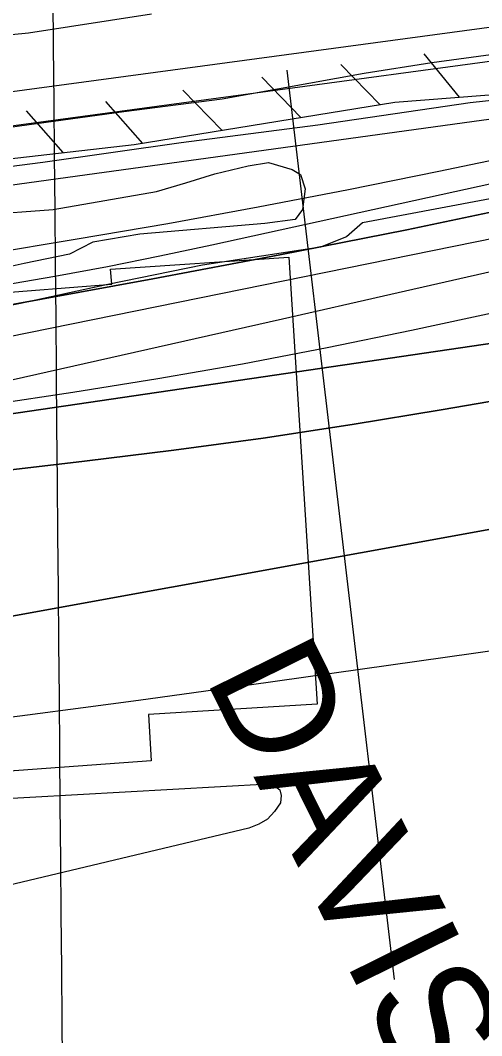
# Model space of a CAD drawing. Extents: x 3567028 to 3605064, y 510945 to 536587.
# Drawn here: x 3597530 to 3597933, y 523329 to 524216 of the extents above; entities that cross this region are included whole.
import ezdxf

# ---------------------------------------------------------------- set-up
doc = ezdxf.new("R2010")
doc.units = 0
for name, color, linetype in [('V-CHAN-NAID', 7, 'Continuous'), ('V-FLOD-BASE', 7, 'Continuous'), ('V-GRID-MAJR', 7, 'Continuous'), ('V-LEVE-TOET', 7, 'Continuous'), ('V-RIVR-EDGE', 7, 'Continuous'), ('V-RIVR-RANG', 7, 'Continuous'), ('V-RRAP-FSHR', 7, 'Continuous'), ('V-RRAP-RVMT', 7, 'Continuous'), ('V-SITE-VEGE', 7, 'Continuous'), ('V-SURV-LINE', 7, 'Continuous'), ('V-TOPO-DPTH', 7, 'Continuous'), ('V-TOPO-MAJR', 7, 'Continuous'), ('V-TOPO-MINR', 7, 'Continuous'), ('V-TOPO-WATR', 7, 'Continuous')]:
    doc.layers.add(name, color=color, linetype=linetype)

msp = doc.modelspace()

# ---------------------------------------------------------------- linework, layer by layer
at = {"layer": 'V-FLOD-BASE'}
msp.add_lwpolyline([(3597098.934, 524094.272), (3597128.589, 524107.826), (3597156.568, 524113.049), (3597197.416, 524121.05), (3597221.181, 524121.49), (3597261.3030000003, 524119.86600000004), (3597331.599, 524117.02400000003), (3597396.764, 524114.865), (3597435.936, 524114.853), (3597472.241, 524117.114), (3597520.7770000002, 524123.125), (3597620.43, 524136.73000000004), (3597706.579, 524147.879), (3597830.713, 524170.266), (3597889.873, 524179.717), (3597947.737, 524187.575), (3598068.6, 524202.925), (3598161.807, 524213.374), (3598272.72, 524229.451)], dxfattribs=at)
at = {"layer": 'V-GRID-MAJR'}
msp.add_spline([(3597625.66, 516571.685), (3597572.785, 522630.495), (3597519.892, 528691.237), (3597467, 534751.992), (3597466.983, 534753.91)], degree=3, dxfattribs=at)
at = {"layer": 'V-LEVE-TOET'}
for points in [[(3597160.441, 524222.721), (3597250.914, 524214.248), (3597326.3310000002, 524210.079), (3597369.6550000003, 524207.463), (3597402.103, 524206.278), (3597424.236, 524203.521), (3597447.325, 524200.115), (3597477.502, 524199.859), (3597537.269, 524205.452), (3597644.6520000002, 524222.201)], [(3598052.409, 524158.402), (3597923.278, 524144.37700000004), (3597790.242, 524124.91500000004), (3597670.754, 524109.52), (3597549.639, 524092.208), (3597472.341, 524082.249), (3597400.241, 524078.35500000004), (3597353.936, 524080.999), (3597260.715, 524090.156), (3597166.1180000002, 524089.028), (3597090.225, 524092.88800000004), (3597072.869, 524094.643), (3597066.284, 524096.974), (3597051.844, 524101.27900000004), (3597035.775, 524103.34500000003), (3596932.169, 524101.973), (3596809.611, 524103.978), (3596780.633, 524101.32800000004), (3596745.848, 524096.79600000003), (3596679.532, 524091.889), (3596604.569, 524091.561), (3596536.985, 524088.917), (3596524.7600000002, 524089.01900000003)]]:
    msp.add_lwpolyline(points, dxfattribs=at)
at = {"layer": 'V-RIVR-EDGE'}
msp.add_lwpolyline([(3597970.1695417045, 524066.09729383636), (3597829.1765153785, 524039.4859383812), (3597815.053577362, 524027.2663191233), (3597792.3600883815, 524018.13152768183), (3597689.3831791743, 524002.45525639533), (3597606.623109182, 523985.5035405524), (3597529.991787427, 523969.14939713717), (3597415.9691925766, 523946.7604409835), (3597325.2452345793, 523930.44114460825), (3597244.955753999, 523921.44877150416), (3597193.4672993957, 523913.61063586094), (3597120.536558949, 523907.0509749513), (3597059.8799809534, 523908.42641536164), (3596952.667036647, 523914.206065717), (3596857.688862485, 523911.99001120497), (3596752.910145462, 523911.0236447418), (3596705.718329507, 523906.2385200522), (3596671.367946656, 523891.0052821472), (3596617.3846612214, 523865.40423072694), (3596557.929288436, 523856.9730679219), (3596376.567732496, 523859.25970411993)], dxfattribs=at)
at = {"layer": 'V-RIVR-RANG'}
msp.add_line((3597762.8907999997, 524172.8854000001), (3597856.9368999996, 523378.4325), dxfattribs=at)
at = {"layer": 'V-RRAP-FSHR'}
for p, q in [((3597914.0231334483, 524149.381675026), (3597883.0261954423, 524187.11259956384)), ((3597844.361272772, 524142.90368798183), (3597810.301340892, 524177.89361800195)), ((3597775.26741096, 524131.67771043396), (3597741.20747908, 524166.66764045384)), ((3597706.1735491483, 524120.450732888), (3597672.1136172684, 524155.44066290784)), ((3597637.130687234, 524108.86175606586), (3597604.7847519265, 524145.442682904)), ((3597567.5778263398, 524100.95677187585), (3597535.2318910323, 524137.537698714))]:
    msp.add_line(p, q, dxfattribs=at)
msp.add_lwpolyline([(3597087.950785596, 524093.6817864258), (3597083.431794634, 524092.1637894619), (3597288.9013836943, 524091.0627916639), (3597390.0561813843, 524084.3278051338), (3597443.4960745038, 524086.853800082), (3597629.545702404, 524107.99975778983), (3597857.383246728, 524145.01968374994), (3598067.4198266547, 524161.19465139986), (3598204.6155522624, 524175.1646234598), (3598367.384226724, 524211.69855039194), (3598501.4079586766, 524251.152471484), (3598636.36568876, 524295.72438234), (3598788.9293836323, 524354.9002639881), (3598844.4762725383, 524383.5982065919), (3598975.7750099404, 524422.0121297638), (3599139.696682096, 524480.0600136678), (3599253.580454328, 524526.2659212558), (3599276.88440772, 524537.1918994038), (3599385.962189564, 524550.1848734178), (3599451.02405944, 524561.5178507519)], dxfattribs=at)
at = {"layer": 'V-RRAP-RVMT'}
msp.add_lwpolyline([(3596907.3360000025, 523917.5010000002), (3597056.4210000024, 523927.91700000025), (3597058.1240000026, 523911.80900000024), (3597183.5090000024, 523921.28800000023), (3597183.4840000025, 523924.2950000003), (3597314.7870000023, 523935.4080000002), (3597314.4560000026, 523947.09000000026), (3597462.1860000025, 523957.75400000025), (3597461.5440000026, 523974.26400000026), (3597609.8770000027, 523985.97000000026), (3597608.9600000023, 523998.9520000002), (3597764.6420000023, 524009.54100000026), (3597789.6350000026, 523618.99900000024), (3597642.0580000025, 523609.85000000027), (3597644.3950000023, 523569.54000000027), (3597488.4330000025, 523558.09700000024), (3597488.0800000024, 523563.59100000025), (3597349.7910000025, 523553.11700000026), (3597350.6160000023, 523536.36700000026), (3597084.3290000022, 523515.41000000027), (3597084.3490000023, 523509.89400000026), (3596929.6550000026, 523499.53500000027)], dxfattribs=at)
at = {"layer": 'V-SITE-VEGE'}
msp.add_lwpolyline([(3597495.674, 524046.423), (3597558.757, 524051.242), (3597649.188, 524066.782), (3597674.569, 524074.599), (3597700.194, 524082.41500000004), (3597729.216, 524089.226), (3597747.009, 524092.24100000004), (3597767.661, 524086.226), (3597774.919, 524081.788), (3597779.1890000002, 524069.35000000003), (3597776.846, 524051.135), (3597770.207, 524042.438), (3597743.918, 524039.01300000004), (3597634.424, 524029.732), (3597593.517, 524022.783), (3597573.001, 524012.015), (3597533.382, 524003.884), (3597459.509, 523987.721)], dxfattribs=at)
at = {"layer": 'V-SURV-LINE'}
for points in [[(3597429.4829882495, 524141.732242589), (3598266.5076466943, 524254.9012296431)], [(3598270.519930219, 524225.17074638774), (3597433.4954093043, 524112.00177792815)]]:
    msp.add_lwpolyline(points, dxfattribs=at)
at = {"layer": 'V-TOPO-DPTH'}
for points in [[(3596334.066300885, 523869.00473600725), (3596545.3998309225, 523874.8970346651), (3596658.313122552, 523879.35537709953), (3596771.110442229, 523885.5551812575), (3596883.733803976, 523894.3671780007), (3596996.2411937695, 523904.92063646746), (3597395.122663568, 523947.00560270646), (3597409.1156255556, 523948.6414062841), (3597423.078550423, 523950.4863807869), (3597436.996419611, 523952.6451116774), (3597450.884251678, 523955.0130134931), (3597645.7875156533, 523990.50626057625), (3597756.962283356, 524011.4751387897), (3597867.947597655, 524033.37339752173), (3597978.6487318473, 524056.66572703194), (3598089.1604126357, 524080.8874370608), (3598267.2962103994, 524121.1065601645), (3598292.568952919, 524126.8861997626), (3598317.8197492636, 524132.7590285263), (3598343.0376263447, 524138.7716410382), (3598368.2335572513, 524144.87744271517), (3598839.3075634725, 524260.41645242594)], [(3596334.066300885, 523869.00473600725), (3596545.3998309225, 523874.8970346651), (3596658.313122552, 523879.35537709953), (3596771.110442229, 523885.5551812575), (3596883.733803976, 523894.3671780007), (3596996.2411937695, 523904.92063646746), (3597395.122663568, 523947.00560270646), (3597409.1156255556, 523948.6414062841), (3597423.078550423, 523950.4863807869), (3597436.996419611, 523952.6451116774), (3597450.884251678, 523955.0130134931), (3597645.7875156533, 523990.50626057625), (3597756.962283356, 524011.4751387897), (3597867.947597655, 524033.37339752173), (3597978.6487318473, 524056.66572703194), (3598089.1604126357, 524080.8874370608), (3598267.2962103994, 524121.1065601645), (3598292.568952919, 524126.8861997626), (3598317.8197492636, 524132.7590285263), (3598343.0376263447, 524138.7716410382), (3598368.2335572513, 524144.87744271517), (3598839.3075634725, 524260.41645242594)], [(3598579.1339840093, 524238.5839385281), (3598489.2609466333, 524215.43925563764), (3598321.745320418, 524173.56653000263), (3598315.446448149, 524172.03162002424), (3598309.1361457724, 524170.5466033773), (3598302.808698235, 524169.1364267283), (3598296.4698205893, 524167.77614341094), (3597895.905016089, 524084.2957902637), (3597817.052883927, 524068.36939316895), (3597738.079120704, 524053.09328727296), (3597658.9229108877, 524038.79261817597), (3597579.645070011, 524025.14224027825), (3597499.115366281, 524011.78727871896), (3597459.9671993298, 524005.61997163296), (3597420.760504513, 523999.8760077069), (3597381.4660178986, 523994.7670585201), (3597342.113003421, 523990.081452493), (3597331.2716372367, 523988.87947907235), (3597286.435260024, 523984.1054835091), (3597241.573877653, 523979.59130578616), (3597196.6749875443, 523975.4668548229), (3597151.7510922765, 523971.6022216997), (3596392.238178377, 523909.58515047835)], [(3596528.0402718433, 523800.9339072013), (3596570.4757388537, 523803.4184977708), (3597408.0370525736, 523857.6495243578), (3597417.6750958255, 523858.39122740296), (3597427.296720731, 523859.2885227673), (3597436.893718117, 523860.4192066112), (3597446.474297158, 523861.70548277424), (3598016.0991489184, 523945.23776304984), (3598071.522249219, 523953.78815605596), (3598126.850719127, 523962.8882576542), (3598182.037243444, 523972.8129221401), (3598237.1291373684, 523983.287295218), (3598266.103778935, 523989.02044679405), (3598306.5807129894, 523997.2980869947), (3598346.9821691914, 524005.9187299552), (3598387.270408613, 524015.05387705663), (3598427.4831701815, 524024.5320269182), (3598464.3266691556, 524033.46440717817), (3598522.8947758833, 524047.7060171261), (3598581.449849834, 524062.0008548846), (3598639.98537462, 524076.3755343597), (3598698.507866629, 524090.80344164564), (3599275.5905882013, 524233.4926571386)], [(3599275.5905882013, 524233.4926571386), (3598698.507866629, 524090.80344164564), (3598639.98537462, 524076.3755343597), (3598581.449849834, 524062.0008548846), (3598522.8947758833, 524047.7060171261), (3598464.3266691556, 524033.46440717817), (3598427.4831701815, 524024.5320269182), (3598387.270408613, 524015.05387705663), (3598346.9821691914, 524005.9187299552), (3598306.5807129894, 523997.2980869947), (3598266.103778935, 523989.02044679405), (3598237.1291373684, 523983.287295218), (3598182.037243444, 523972.8129221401), (3598126.850719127, 523962.8882576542), (3598071.522249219, 523953.78815605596), (3598016.0991489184, 523945.23776304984), (3597446.474297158, 523861.70548277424), (3597436.893718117, 523860.4192066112), (3597427.296720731, 523859.2885227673), (3597417.6750958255, 523858.39122740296), (3597408.0370525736, 523857.6495243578), (3596570.4757388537, 523803.4184977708), (3596528.0402718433, 523800.9339072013)], [(3597949.072374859, 523998.4244894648), (3597854.1032080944, 523976.94613896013), (3597759.127528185, 523955.49655673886), (3597435.321714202, 523882.4446335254), (3597430.822957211, 523881.5050454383), (3597426.3077701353, 523880.661979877), (3597421.7679379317, 523879.9636981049), (3597417.211675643, 523879.3619388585), (3597412.6387493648, 523878.8927262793), (3597408.060082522, 523878.50336509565), (3597403.472804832, 523878.2337810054), (3597398.879786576, 523878.04404831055), (3596354.0681873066, 523848.5565685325)], [(3597949.072374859, 523998.4244894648), (3597854.1032080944, 523976.94613896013), (3597759.127528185, 523955.49655673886), (3597435.321714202, 523882.4446335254), (3597430.822957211, 523881.5050454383), (3597426.3077701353, 523880.661979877), (3597421.7679379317, 523879.9636981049), (3597417.211675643, 523879.3619388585), (3597412.6387493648, 523878.8927262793), (3597408.060082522, 523878.50336509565), (3597403.472804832, 523878.2337810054), (3597398.879786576, 523878.04404831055), (3596354.0681873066, 523848.5565685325)], [(3596524.4725220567, 523741.48054719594), (3596621.0465833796, 523744.5392596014), (3596717.5496286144, 523748.88685896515), (3596813.946149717, 523755.16778876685), (3596910.2716547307, 523762.7376055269), (3596939.3038011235, 523765.31216517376), (3597021.045307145, 523772.71608777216), (3597102.7673282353, 523780.32509844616), (3597184.460121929, 523788.2417412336), (3597266.133430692, 523796.3634720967), (3597364.4096351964, 523806.3230954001), (3597396.92229623, 523809.6916688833), (3597429.4243826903, 523813.1573487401), (3597461.91060729, 523816.76868815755), (3597494.3862573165, 523820.47713394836), (3597586.042053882, 523831.1516176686), (3597664.2474396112, 523840.89791995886), (3597742.3325890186, 523851.48076290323), (3597820.2373839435, 523863.3184168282), (3597898.021942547, 523875.99261140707), (3598325.055873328, 523949.10470743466)], [(3598325.055873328, 523949.10470743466), (3597898.021942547, 523875.99261140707), (3597820.2373839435, 523863.3184168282), (3597742.3325890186, 523851.48076290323), (3597664.2474396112, 523840.89791995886), (3597586.042053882, 523831.1516176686), (3597494.3862573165, 523820.47713394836), (3597461.91060729, 523816.76868815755), (3597429.4243826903, 523813.1573487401), (3597396.92229623, 523809.6916688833), (3597364.4096351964, 523806.3230954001), (3597266.133430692, 523796.3634720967), (3597184.460121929, 523788.2417412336), (3597102.7673282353, 523780.32509844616), (3597021.045307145, 523772.71608777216), (3596939.3038011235, 523765.31216517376), (3596910.2716547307, 523762.7376055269), (3596813.946149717, 523755.16778876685), (3596717.5496286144, 523748.88685896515), (3596621.0465833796, 523744.5392596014), (3596524.4725220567, 523741.48054719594)], [(3596328.7078618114, 523662.1250121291), (3597382.422189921, 523678.4122969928), (3597388.974284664, 523678.54035206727), (3597395.525341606, 523678.70409119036), (3597402.074841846, 523678.921356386), (3597408.6233042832, 523679.1743056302), (3597414.7983439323, 523679.4381027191), (3597418.2574414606, 523679.6037196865), (3597421.7151171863, 523679.7930629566), (3597425.170660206, 523680.01799568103), (3597428.6247814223, 523680.2666547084), (3597432.072231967, 523680.5790154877), (3597435.512222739, 523680.9524790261), (3597438.9410238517, 523681.4175967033), (3597442.362365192, 523681.94381713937), (3597455.8811056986, 523684.2081551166), (3597466.052649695, 523685.93288107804), (3597476.2194424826, 523687.68485119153), (3597486.3791084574, 523689.47768753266), (3597496.534023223, 523691.2977680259), (3598323.1190441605, 523841.16368998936)], [(3598323.1190441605, 523841.16368998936), (3597496.534023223, 523691.2977680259), (3597486.3791084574, 523689.47768753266), (3597476.2194424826, 523687.68485119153), (3597466.052649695, 523685.93288107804), (3597455.8811056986, 523684.2081551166), (3597442.362365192, 523681.94381713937), (3597438.9410238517, 523681.4175967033), (3597435.512222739, 523680.9524790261), (3597432.072231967, 523680.5790154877), (3597428.6247814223, 523680.2666547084), (3597425.170660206, 523680.01799568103), (3597421.7151171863, 523679.7930629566), (3597418.2574414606, 523679.6037196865), (3597414.7983439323, 523679.4381027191), (3597408.6233042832, 523679.1743056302), (3597402.074841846, 523678.921356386), (3597395.525341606, 523678.70409119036), (3597388.974284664, 523678.54035206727), (3597382.422189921, 523678.4122969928), (3596328.7078618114, 523662.1250121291)]]:
    msp.add_lwpolyline(points, dxfattribs=at)
at = {"layer": 'V-TOPO-MAJR'}
for points in [[(3598347.4109395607, 523722.76393099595), (3597730.1150419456, 523635.5862260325), (3597681.6988521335, 523628.8289880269), (3597633.2683991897, 523622.1768605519), (3597584.81655155, 523615.6823988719), (3597536.3504407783, 523609.29304772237), (3597520.556310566, 523607.2370312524), (3597479.9495338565, 523602.2009681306), (3597439.306724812, 523597.4933866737), (3597398.609867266, 523593.27852771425), (3597357.876977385, 523589.3921504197), (3597342.7490586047, 523588.04120085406), (3597294.399121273, 523584.1713038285), (3597246.014471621, 523580.8949554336), (3597197.5777534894, 523578.5089299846), (3597149.106323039, 523576.71645316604), (3596333.858279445, 523554.0737947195)], [(3597496.189052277, 523535.46243713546), (3597746.5698757, 523549.2233711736), (3597752.606885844, 523547.2926512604), (3597756.755307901, 523544.1100591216), (3597758.0708478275, 523539.04965864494), (3597757.4977996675, 523532.7373859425), (3597752.3293647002, 523525.049739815), (3597746.170776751, 523518.59951780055), (3597738.526959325, 523514.0054319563), (3597729.892988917, 523510.6487702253), (3597481.0443547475, 523451.3657293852)]]:
    msp.add_lwpolyline(points, dxfattribs=at)
at = {"layer": 'V-TOPO-MINR'}
for points in [[(3599018.3299706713, 524331.5890333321), (3598340.723452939, 524161.94069348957), (3598326.7097479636, 524158.4977413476), (3598312.676656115, 524155.13735485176), (3598298.6144839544, 524151.90081682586), (3598284.532924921, 524148.7468444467), (3597697.5273634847, 524019.9847979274), (3597651.8826055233, 524010.3376634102), (3597606.147825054, 524001.1574891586), (3597560.278010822, 523992.67775530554), (3597514.318174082, 523984.66498171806), (3597430.9330886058, 523970.7835329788), (3597426.592289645, 523970.1073417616), (3597422.2435633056, 523969.49168716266), (3597417.882945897, 523968.96683749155), (3597413.5144011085, 523968.5025244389), (3596610.637403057, 523891.6257937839), (3596562.2686399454, 523887.476654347), (3596513.8599099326, 523883.9661002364)], [(3598579.1339840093, 524238.5839385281), (3598489.2609466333, 524215.43925563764), (3598321.745320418, 524173.56653000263), (3598315.446448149, 524172.03162002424), (3598309.1361457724, 524170.5466033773), (3598302.808698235, 524169.1364267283), (3598296.4698205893, 524167.77614341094), (3597895.905016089, 524084.2957902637), (3597817.052883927, 524068.36939316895), (3597738.079120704, 524053.09328727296), (3597658.9229108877, 524038.79261817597), (3597579.645070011, 524025.14224027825), (3597499.115366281, 524011.78727871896), (3597459.9671993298, 524005.61997163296), (3597420.760504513, 523999.8760077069), (3597381.4660178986, 523994.7670585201), (3597342.113003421, 523990.081452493), (3597331.2716372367, 523988.87947907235), (3597286.435260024, 523984.1054835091), (3597241.573877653, 523979.59130578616), (3597196.6749875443, 523975.4668548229), (3597151.7510922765, 523971.6022216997), (3596392.238178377, 523909.58515047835)], [(3599275.5905882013, 524233.4926571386), (3598698.507866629, 524090.80344164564), (3598639.98537462, 524076.3755343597), (3598581.449849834, 524062.0008548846), (3598522.8947758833, 524047.7060171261), (3598464.3266691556, 524033.46440717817), (3598427.4831701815, 524024.5320269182), (3598387.270408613, 524015.05387705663), (3598346.9821691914, 524005.9187299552), (3598306.5807129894, 523997.2980869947), (3598266.103778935, 523989.02044679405), (3598237.1291373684, 523983.287295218), (3598182.037243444, 523972.8129221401), (3598126.850719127, 523962.8882576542), (3598071.522249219, 523953.78815605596), (3598016.0991489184, 523945.23776304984), (3597446.474297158, 523861.70548277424), (3597436.893718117, 523860.4192066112), (3597427.296720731, 523859.2885227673), (3597417.6750958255, 523858.39122740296), (3597408.0370525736, 523857.6495243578), (3596570.4757388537, 523803.4184977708), (3596528.0402718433, 523800.9339072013)], [(3598263.2915732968, 524174.46275794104), (3597438.073783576, 524060.6951112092), (3597428.124282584, 524059.3592256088), (3597418.1688774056, 524058.0702408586), (3597408.2046159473, 524056.851607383), (3597398.2344503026, 524055.6798747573), (3596953.7941535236, 524005.0382241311), (3596849.1386018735, 523994.1790479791), (3596744.370380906, 523984.72673866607), (3596639.43315596, 523977.38472961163), (3596534.3832616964, 523971.4495873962), (3596345.547147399, 523962.6862216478)], [(3598002.3140036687, 524037.83818798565), (3597481.035938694, 523931.97814724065), (3597452.712230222, 523926.61597547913), (3597424.309347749, 523921.756544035), (3597395.7877042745, 523917.6512230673), (3597367.186886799, 523914.04864241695), (3597243.9738638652, 523900.18447203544), (3597153.626104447, 523891.19900418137), (3597063.1705737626, 523883.7731643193), (3596972.553386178, 523878.6867664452), (3596881.8284273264, 523875.159996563), (3596341.702521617, 523861.1507081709)], [(3598297.6855035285, 524036.90384462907), (3597871.894522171, 523945.3339960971), (3597798.1610557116, 523930.19616050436), (3597724.259167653, 523915.9801999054), (3597650.1046471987, 523903.1470517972), (3597575.7817051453, 523891.2357786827), (3597436.2104480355, 523870.202784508), (3597431.5403316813, 523869.5590940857), (3597426.8617150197, 523868.99411559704), (3597422.170347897, 523868.5472050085), (3597417.470480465, 523868.1790063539), (3597186.444930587, 523853.0066598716), (3597066.1931444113, 523845.8265507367), (3596945.897693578, 523839.59965266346), (3596825.5367457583, 523834.8025711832), (3596705.132133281, 523830.9587007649), (3596379.419484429, 523822.4973202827)], [(3597949.072374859, 523998.4244894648), (3597854.1032080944, 523976.94613896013), (3597759.127528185, 523955.49655673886), (3597435.321714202, 523882.4446335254), (3597430.822957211, 523881.5050454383), (3597426.3077701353, 523880.661979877), (3597421.7679379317, 523879.9636981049), (3597417.211675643, 523879.3619388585), (3597412.6387493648, 523878.8927262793), (3597408.060082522, 523878.50336509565), (3597403.472804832, 523878.2337810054), (3597398.879786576, 523878.04404831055), (3596354.0681873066, 523848.5565685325)], [(3598325.055873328, 523949.10470743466), (3597898.021942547, 523875.99261140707), (3597820.2373839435, 523863.3184168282), (3597742.3325890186, 523851.48076290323), (3597664.2474396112, 523840.89791995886), (3597586.042053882, 523831.1516176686), (3597494.3862573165, 523820.47713394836), (3597461.91060729, 523816.76868815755), (3597429.4243826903, 523813.1573487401), (3597396.92229623, 523809.6916688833), (3597364.4096351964, 523806.3230954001), (3597266.133430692, 523796.3634720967), (3597184.460121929, 523788.2417412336), (3597102.7673282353, 523780.32509844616), (3597021.045307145, 523772.71608777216), (3596939.3038011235, 523765.31216517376), (3596910.2716547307, 523762.7376055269), (3596813.946149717, 523755.16778876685), (3596717.5496286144, 523748.88685896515), (3596621.0465833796, 523744.5392596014), (3596524.4725220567, 523741.48054719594)], [(3598323.1190441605, 523841.16368998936), (3597496.534023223, 523691.2977680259), (3597486.3791084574, 523689.47768753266), (3597476.2194424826, 523687.68485119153), (3597466.052649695, 523685.93288107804), (3597455.8811056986, 523684.2081551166), (3597442.362365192, 523681.94381713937), (3597438.9410238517, 523681.4175967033), (3597435.512222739, 523680.9524790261), (3597432.072231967, 523680.5790154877), (3597428.6247814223, 523680.2666547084), (3597425.170660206, 523680.01799568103), (3597421.7151171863, 523679.7930629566), (3597418.2574414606, 523679.6037196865), (3597414.7983439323, 523679.4381027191), (3597408.6233042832, 523679.1743056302), (3597402.074841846, 523678.921356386), (3597395.525341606, 523678.70409119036), (3597388.974284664, 523678.54035206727), (3597382.422189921, 523678.4122969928), (3596328.7078618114, 523662.1250121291)]]:
    msp.add_lwpolyline(points, dxfattribs=at)
at = {"layer": 'V-TOPO-WATR'}
msp.add_lwpolyline([(3598839.3075634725, 524260.41645242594), (3598368.2335572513, 524144.87744271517), (3598343.0376263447, 524138.7716410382), (3598317.8197492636, 524132.7590285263), (3598292.568952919, 524126.8861997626), (3598267.2962103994, 524121.1065601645), (3598089.1604126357, 524080.8874370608), (3597978.6487318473, 524056.66572703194), (3597867.947597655, 524033.37339752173), (3597756.962283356, 524011.4751387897), (3597645.7875156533, 523990.50626057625), (3597450.884251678, 523955.0130134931), (3597436.996419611, 523952.6451116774), (3597423.078550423, 523950.4863807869), (3597409.1156255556, 523948.6414062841), (3597395.122663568, 523947.00560270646), (3596996.2411937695, 523904.92063646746), (3596883.733803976, 523894.3671780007), (3596771.110442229, 523885.5551812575), (3596658.313122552, 523879.35537709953), (3596545.3998309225, 523874.8970346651), (3596334.066300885, 523869.00473600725)], dxfattribs=at)

# ---------------------------------------------------------------- texts
at = {"layer": 'V-CHAN-NAID'}
msp.add_text('DAVIS CREVASSE "121" (118.7)', height=100.00000199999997, rotation=296.3097777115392, dxfattribs=at).set_placement((3597690.906161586, 523642.2966046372))

doc.saveas('drawing.dxf')
